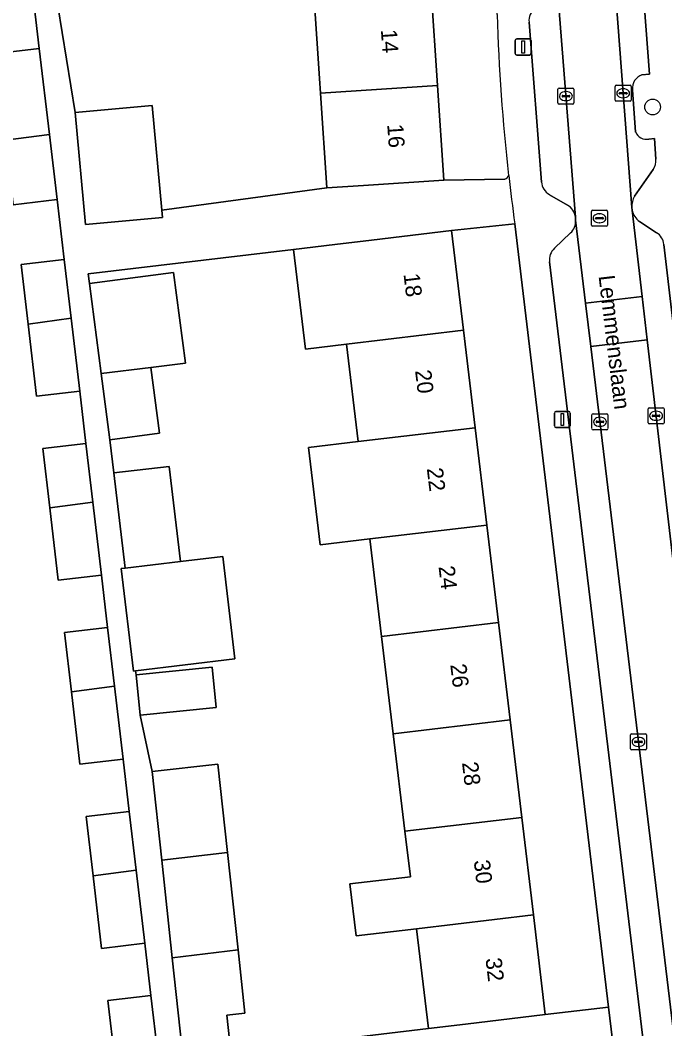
# Model space of a CAD drawing. Extents: x 159053 to 160042, y 380449 to 381423.
# Drawn here: x 159702.8 to 159742.8, y 381066.4 to 381129.1 of the extents above; entities that cross this region are included whole.
import ezdxf

# ---------------------------------------------------------------- set-up
doc = ezdxf.new("R2010")
doc.units = 0
for name, color, linetype in [('IMGEO_Boom', 7, 'Continuous'), ('IMGEO_Erf', 7, 'Continuous'), ('IMGEO_Kolk', 7, 'Continuous'), ('IMGEO_Lichtmast', 7, 'Continuous'), ('IMGEO_Openbare_ruimte_label', 7, 'Continuous'), ('IMGEO_Pand', 7, 'Continuous'), ('IMGEO_Pand_nummerreeks', 7, 'Continuous'), ('IMGEO_Parkeervlak_open', 7, 'Continuous'), ('IMGEO_Rijbaan_lokaal_open', 7, 'Continuous'), ('IMGEO_Rioolput', 7, 'Continuous'), ('IMGEO_Voetpad_open', 7, 'Continuous')]:
    doc.layers.add(name, color=color, linetype=linetype)

msp = doc.modelspace()

# ---------------------------------------------------------------- linework, layer by layer
at = {"layer": 'IMGEO_Boom'}
msp.add_circle((159742.062, 381123.702), 0.489, dxfattribs=at)
at = {"layer": 'IMGEO_Erf'}
for points in [[(159732.402, 381129.455), (159732.078, 381134.058), (159719.243, 381133.269), (159709.127, 381132.837), (159709.289, 381130.264), (159705.104, 381129.999), (159706.174, 381123.359), (159710.952, 381123.8), (159711.553, 381117.296), (159721.821, 381118.669), (159721.428, 381124.561), (159721.367, 381125.468)], [(159721.367, 381125.468), (159721.034, 381130.456), (159728.3, 381130.942), (159728.694, 381125.048), (159729.088, 381119.155), (159732.874, 381119.225)], [(159698.658, 381126.722), (159703.935, 381127.348), (159703.62, 381130.008)], [(159708.633, 381064.459), (159708.199, 381068.148), (159710.886, 381068.464), (159710.503, 381071.711), (159707.816, 381071.395), (159707.286, 381075.899), (159706.852, 381079.588), (159709.539, 381079.904), (159709.157, 381083.152), (159706.47, 381082.836), (159705.94, 381087.34), (159705.506, 381091.029), (159708.193, 381091.345), (159707.81, 381094.592), (159705.123, 381094.276), (159704.593, 381098.78), (159704.159, 381102.469), (159706.846, 381102.785), (159706.464, 381106.032), (159703.777, 381105.716), (159703.248, 381110.21), (159702.813, 381113.909), (159705.5, 381114.225), (159705.052, 381117.942), (159702.314, 381117.617)]]:
    msp.add_lwpolyline(points, dxfattribs=at)
for points in [[(159733.499, 381116.445), (159729.558, 381116.027), (159730.301, 381109.821), (159731.025, 381103.765), (159731.75, 381097.709), (159732.475, 381091.651), (159733.2, 381085.595), (159733.925, 381079.538), (159734.65, 381073.481), (159735.392, 381067.277), (159739.325, 381067.747)], [(159725.221, 381090.788), (159724.496, 381096.846), (159721.41, 381096.479), (159720.685, 381102.535), (159723.771, 381102.902), (159723.046, 381108.958), (159720.483, 381108.654), (159719.741, 381114.852), (159706.99, 381113.325), (159707.067, 381112.735), (159712.296, 381113.416), (159713.031, 381107.767), (159710.88, 381107.511), (159711.413, 381103.418), (159708.332, 381103.016), (159708.58, 381100.95), (159712.018, 381101.361), (159712.725, 381095.446), (159715.347, 381095.758), (159716.105, 381089.386), (159709.934, 381088.652), (159709.963, 381088.391), (159714.681, 381088.874), (159714.937, 381086.364), (159710.22, 381085.882), (159710.956, 381082.393), (159715.048, 381082.837), (159715.642, 381077.363), (159716.299, 381071.298), (159716.725, 381067.369), (159715.6, 381067.247), (159715.85, 381064.939), (159728.138, 381066.409), (159727.395, 381072.618), (159723.637, 381072.171), (159723.25, 381075.404), (159727.008, 381075.851), (159726.67, 381078.675), (159725.946, 381084.731)]]:
    msp.add_lwpolyline(points, close=True, dxfattribs=at)
for centre, radius, start, end in [((159850.003, 381132.822), 117.65, 181.64008, 186.52545), ((159732.812, 381119.534), 0.315, 281.41581, 344.92046)]:
    msp.add_arc(centre, radius, start, end, dxfattribs=at)
at = {"layer": 'IMGEO_Kolk'}
for p, q in [((159739.806, 381125.055), (159740.658, 381125.055)), ((159736.173, 381123.952), (159736.173, 381124.804)), ((159736.248, 381124.878), (159737.1, 381124.878)), ((159736.661, 381124.658), (159736.686, 381124.658)), ((159737.174, 381124.804), (159737.174, 381123.952)), ((159739.731, 381124.129), (159739.731, 381124.981)), ((159739.99, 381124.549), (159739.99, 381124.561)), ((159740.428, 381124.512), (159740.03, 381124.512)), ((159740.033, 381124.598), (159740.431, 381124.598)), ((159740.219, 381124.835), (159740.244, 381124.835)), ((159740.474, 381124.561), (159740.474, 381124.549)), ((159740.732, 381124.981), (159740.732, 381124.129)), ((159737.1, 381123.878), (159736.248, 381123.878)), ((159736.432, 381124.372), (159736.432, 381124.384)), ((159736.87, 381124.335), (159736.472, 381124.335)), ((159736.475, 381124.421), (159736.873, 381124.421)), ((159736.684, 381124.098), (159736.659, 381124.098)), ((159736.916, 381124.384), (159736.916, 381124.372)), ((159740.658, 381124.055), (159739.806, 381124.055)), ((159740.242, 381124.275), (159740.217, 381124.275)), ((159741.853, 381105.003), (159742.705, 381105.003)), ((159738.288, 381103.704), (159738.288, 381104.556)), ((159738.363, 381104.63), (159739.215, 381104.63)), ((159738.776, 381104.41), (159738.801, 381104.41)), ((159739.289, 381104.556), (159739.289, 381103.704)), ((159741.778, 381104.077), (159741.778, 381104.929)), ((159742.037, 381104.497), (159742.037, 381104.509)), ((159742.475, 381104.46), (159742.077, 381104.46)), ((159742.08, 381104.546), (159742.478, 381104.546)), ((159742.266, 381104.783), (159742.291, 381104.783)), ((159742.521, 381104.509), (159742.521, 381104.497)), ((159742.779, 381104.929), (159742.779, 381104.077)), ((159738.547, 381104.124), (159738.547, 381104.136)), ((159738.985, 381104.087), (159738.587, 381104.087)), ((159738.59, 381104.173), (159738.988, 381104.173)), ((159738.799, 381103.85), (159738.774, 381103.85)), ((159739.031, 381104.136), (159739.031, 381104.124)), ((159742.705, 381104.003), (159741.853, 381104.003)), ((159742.289, 381104.223), (159742.264, 381104.223)), ((159739.215, 381103.63), (159738.363, 381103.63)), ((159740.684, 381083.807), (159740.684, 381084.659)), ((159740.759, 381084.733), (159741.611, 381084.733)), ((159741.172, 381084.513), (159741.197, 381084.513)), ((159741.685, 381084.659), (159741.685, 381083.807)), ((159741.611, 381083.733), (159740.759, 381083.733)), ((159740.943, 381084.227), (159740.943, 381084.239)), ((159741.381, 381084.19), (159740.983, 381084.19)), ((159740.986, 381084.276), (159741.384, 381084.276)), ((159741.195, 381083.953), (159741.17, 381083.953)), ((159741.427, 381084.239), (159741.427, 381084.227))]:
    msp.add_line(p, q, dxfattribs=at)
for points in [[(159739.806, 381125.055), (159740.658, 381125.055)], [(159736.173, 381123.952), (159736.173, 381124.804)], [(159736.248, 381124.878), (159737.1, 381124.878)], [(159737.174, 381124.804), (159737.174, 381123.952)], [(159739.731, 381124.129), (159739.731, 381124.981)], [(159740.732, 381124.981), (159740.732, 381124.129)], [(159737.1, 381123.878), (159736.248, 381123.878)], [(159740.658, 381124.055), (159739.806, 381124.055)], [(159741.853, 381105.003), (159742.705, 381105.003)], [(159738.288, 381103.704), (159738.288, 381104.556)], [(159738.363, 381104.63), (159739.215, 381104.63)], [(159739.289, 381104.556), (159739.289, 381103.704)], [(159741.778, 381104.077), (159741.778, 381104.929)], [(159742.779, 381104.929), (159742.779, 381104.077)], [(159742.705, 381104.003), (159741.853, 381104.003)], [(159739.215, 381103.63), (159738.363, 381103.63)], [(159740.684, 381083.807), (159740.684, 381084.659)], [(159740.759, 381084.733), (159741.611, 381084.733)], [(159741.685, 381084.659), (159741.685, 381083.807)], [(159741.611, 381083.733), (159740.759, 381083.733)]]:
    msp.add_lwpolyline(points, dxfattribs=at)
for centre, radius, start, end in [((159739.808, 381124.979), 0.0765, 91.55205, 178.44795), ((159739.808, 381124.979), 0.0765, 91.55205, 178.44795), ((159740.656, 381124.979), 0.0765, 1.55205, 88.44795), ((159740.656, 381124.979), 0.0765, 1.55205, 88.44795), ((159736.25, 381124.802), 0.0765, 91.55205, 178.44795), ((159736.25, 381124.802), 0.0765, 91.55205, 178.44795), ((159736.472, 381124.381), 0.0403, 85.87752, 175.75265), ((159736.877, 381124.383), 0.0386, 1.73085, 96.63898), ((159737.098, 381124.802), 0.0765, 1.55205, 88.44795), ((159737.098, 381124.802), 0.0765, 1.55205, 88.44795), ((159740.03, 381124.558), 0.0403, 85.87752, 175.75265), ((159740.027, 381124.548), 0.0366, 178.93798, 274.71019), ((159740.431, 381124.555), 0.043, 264.86636, 352.45326), ((159740.435, 381124.56), 0.0386, 1.73085, 96.63898), ((159736.25, 381123.954), 0.0765, 181.55205, 268.44795), ((159736.25, 381123.954), 0.0765, 181.55205, 268.44795), ((159736.469, 381124.371), 0.0366, 178.93798, 274.71019), ((159736.873, 381124.378), 0.043, 264.86636, 352.45326), ((159737.098, 381123.954), 0.0765, 271.55205, 358.44795), ((159737.098, 381123.954), 0.0765, 271.55205, 358.44795), ((159739.808, 381124.131), 0.0765, 181.55205, 268.44795), ((159739.808, 381124.131), 0.0765, 181.55205, 268.44795), ((159740.656, 381124.131), 0.0765, 271.55205, 358.44795), ((159740.656, 381124.131), 0.0765, 271.55205, 358.44795), ((159741.855, 381104.927), 0.0765, 91.55205, 178.44795), ((159741.855, 381104.927), 0.0765, 91.55205, 178.44795), ((159742.703, 381104.927), 0.0765, 1.55205, 88.44795), ((159742.703, 381104.927), 0.0765, 1.55205, 88.44795), ((159738.365, 381104.554), 0.0765, 91.55205, 178.44795), ((159738.365, 381104.554), 0.0765, 91.55205, 178.44795), ((159739.213, 381104.554), 0.0765, 1.55205, 88.44795), ((159739.213, 381104.554), 0.0765, 1.55205, 88.44795), ((159742.077, 381104.506), 0.0403, 85.87752, 175.75265), ((159742.074, 381104.496), 0.0366, 178.93798, 274.71019), ((159742.478, 381104.503), 0.043, 264.86636, 352.45326), ((159742.482, 381104.508), 0.0386, 1.73085, 96.63898), ((159738.587, 381104.133), 0.0403, 85.87752, 175.75265), ((159738.584, 381104.123), 0.0366, 178.93798, 274.71019), ((159738.988, 381104.13), 0.043, 264.86636, 352.45326), ((159738.992, 381104.135), 0.0386, 1.73085, 96.63898), ((159741.855, 381104.079), 0.0765, 181.55205, 268.44795), ((159741.855, 381104.079), 0.0765, 181.55205, 268.44795), ((159742.703, 381104.079), 0.0765, 271.55205, 358.44795), ((159742.703, 381104.079), 0.0765, 271.55205, 358.44795), ((159738.365, 381103.706), 0.0765, 181.55205, 268.44795), ((159738.365, 381103.706), 0.0765, 181.55205, 268.44795), ((159739.213, 381103.706), 0.0765, 271.55205, 358.44795), ((159739.213, 381103.706), 0.0765, 271.55205, 358.44795), ((159740.761, 381084.657), 0.0765, 91.55205, 178.44795), ((159740.761, 381084.657), 0.0765, 91.55205, 178.44795), ((159741.609, 381084.657), 0.0765, 1.55205, 88.44795), ((159741.609, 381084.657), 0.0765, 1.55205, 88.44795), ((159740.761, 381083.809), 0.0765, 181.55205, 268.44795), ((159740.761, 381083.809), 0.0765, 181.55205, 268.44795), ((159740.983, 381084.236), 0.0403, 85.87752, 175.75265), ((159740.98, 381084.226), 0.0366, 178.93798, 274.71019), ((159741.384, 381084.233), 0.043, 264.86636, 352.45326), ((159741.388, 381084.238), 0.0386, 1.73085, 96.63898), ((159741.609, 381083.809), 0.0765, 271.55205, 358.44795), ((159741.609, 381083.809), 0.0765, 271.55205, 358.44795)]:
    msp.add_arc(centre, radius, start, end, dxfattribs=at)
for centre, major_axis, ratio, start_param, end_param in [((159736.66, 381124.378), (-0.387, 0.002), 0.722429, 4.712389, 7.853982), ((159736.685, 381124.378), (-0.39, 0.002), 0.717154, 1.570796, 4.712389), ((159740.218, 381124.555), (-0.387, 0.002), 0.722429, 4.712389, 7.853982), ((159740.243, 381124.555), (-0.39, 0.002), 0.717154, 1.570796, 4.712389), ((159738.775, 381104.13), (-0.387, 0.002), 0.722429, 4.712389, 7.853982), ((159738.8, 381104.13), (-0.39, 0.002), 0.717154, 1.570796, 4.712389), ((159742.265, 381104.503), (-0.387, 0.002), 0.722429, 4.712389, 7.853982), ((159742.29, 381104.503), (-0.39, 0.002), 0.717154, 1.570796, 4.712389), ((159741.171, 381084.233), (-0.387, 0.002), 0.722429, 4.712389, 7.853982), ((159741.196, 381084.233), (-0.39, 0.002), 0.717154, 1.570796, 4.712389)]:
    msp.add_ellipse(centre, major_axis=major_axis, ratio=ratio, start_param=start_param, end_param=end_param, dxfattribs=at)
at = {"layer": 'IMGEO_Lichtmast'}
for p, q in [((159733.521, 381127.032), (159733.521, 381127.832)), ((159733.521, 381127.832), (159733.521, 381127.032)), ((159733.621, 381127.932), (159734.411, 381127.932)), ((159734.411, 381127.932), (159733.621, 381127.932)), ((159734.511, 381127.832), (159734.511, 381127.032)), ((159734.511, 381127.032), (159734.511, 381127.832)), ((159734.411, 381126.932), (159733.621, 381126.932)), ((159733.621, 381126.932), (159734.411, 381126.932)), ((159735.955, 381103.874), (159735.955, 381104.674)), ((159735.955, 381104.674), (159735.955, 381103.874)), ((159736.055, 381104.774), (159736.845, 381104.774)), ((159736.845, 381104.774), (159736.055, 381104.774)), ((159736.945, 381104.674), (159736.945, 381103.874)), ((159736.945, 381103.874), (159736.945, 381104.674)), ((159736.845, 381103.774), (159736.055, 381103.774)), ((159736.055, 381103.774), (159736.845, 381103.774))]:
    msp.add_line(p, q, dxfattribs=at)
for points in [[(159733.941, 381127.807), (159734.091, 381127.807), (159734.091, 381127.057), (159733.941, 381127.057), (159733.941, 381127.807)], [(159736.375, 381104.649), (159736.525, 381104.649), (159736.525, 381103.899), (159736.375, 381103.899), (159736.375, 381104.649)]]:
    msp.add_lwpolyline(points, dxfattribs=at)
for centre, start, end in [((159733.621, 381127.832), 90, 180), ((159733.621, 381127.832), 90, 180), ((159734.411, 381127.832), 0, 90), ((159734.411, 381127.832), 360, 90), ((159733.621, 381127.032), 180, 270), ((159733.621, 381127.032), 180, 270), ((159734.411, 381127.032), 270, 0), ((159734.411, 381127.032), 270, 0), ((159736.055, 381104.674), 90, 180), ((159736.055, 381104.674), 90, 180), ((159736.845, 381104.674), 0, 90), ((159736.845, 381104.674), 360, 90), ((159736.055, 381103.874), 180, 270), ((159736.055, 381103.874), 180, 270), ((159736.845, 381103.874), 270, 0), ((159736.845, 381103.874), 270, 0)]:
    msp.add_arc(centre, 0.1, start, end, dxfattribs=at)
at = {"layer": 'IMGEO_Pand'}
for points in [[(159721.428, 381124.561), (159728.694, 381125.048), (159728.3, 381130.942), (159721.034, 381130.456), (159721.367, 381125.468)], [(159703.935, 381127.348), (159698.658, 381126.722), (159699.297, 381121.343), (159701.838, 381121.631), (159704.57, 381122.001)], [(159721.428, 381124.561), (159721.821, 381118.669), (159724.1, 381118.821), (159729.088, 381119.155), (159728.694, 381125.048)], [(159710.952, 381123.8), (159706.174, 381123.359), (159706.817, 381116.39), (159711.596, 381116.831), (159711.553, 381117.296)], [(159704.57, 381122.001), (159701.838, 381121.631), (159702.314, 381117.617), (159705.052, 381117.942)], [(159723.046, 381108.958), (159730.301, 381109.821), (159729.558, 381116.027), (159724.594, 381115.433), (159722.304, 381115.159), (159719.741, 381114.852), (159720.483, 381108.654)], [(159703.248, 381110.21), (159705.93, 381110.573), (159705.5, 381114.225), (159702.813, 381113.909)], [(159712.296, 381113.416), (159707.067, 381112.735), (159707.795, 381107.144), (159710.88, 381107.511), (159713.031, 381107.767)], [(159703.248, 381110.21), (159703.777, 381105.716), (159706.464, 381106.032), (159705.93, 381110.573)], [(159731.025, 381103.765), (159730.301, 381109.821), (159723.046, 381108.958), (159723.771, 381102.902)], [(159710.88, 381107.511), (159707.795, 381107.144), (159708.332, 381103.016), (159711.413, 381103.418)], [(159731.025, 381103.765), (159723.771, 381102.902), (159720.685, 381102.535), (159721.41, 381096.479), (159724.496, 381096.846), (159731.75, 381097.709)], [(159707.274, 381099.143), (159706.846, 381102.785), (159704.159, 381102.469), (159704.593, 381098.78)], [(159709.287, 381095.037), (159712.725, 381095.446), (159712.018, 381101.361), (159708.58, 381100.95)], [(159707.274, 381099.143), (159704.593, 381098.78), (159705.123, 381094.276), (159707.81, 381094.592)], [(159732.475, 381091.651), (159731.75, 381097.709), (159724.496, 381096.846), (159725.221, 381090.788)], [(159712.725, 381095.446), (159709.287, 381095.037), (159709.043, 381095.008), (159709.801, 381088.636), (159709.934, 381088.652), (159716.105, 381089.386), (159715.347, 381095.758)], [(159708.621, 381087.703), (159708.193, 381091.345), (159705.506, 381091.029), (159705.94, 381087.34)], [(159725.946, 381084.731), (159733.2, 381085.595), (159732.475, 381091.651), (159725.221, 381090.788)], [(159714.937, 381086.364), (159714.681, 381088.874), (159709.963, 381088.391), (159710.22, 381085.882)], [(159708.621, 381087.703), (159705.94, 381087.34), (159706.47, 381082.836), (159709.157, 381083.152)], [(159726.67, 381078.675), (159733.925, 381079.538), (159733.2, 381085.595), (159725.946, 381084.731)], [(159715.642, 381077.363), (159715.048, 381082.837), (159710.956, 381082.393), (159711.555, 381076.877)], [(159707.286, 381075.899), (159709.967, 381076.262), (159709.539, 381079.904), (159706.852, 381079.588)], [(159726.67, 381078.675), (159727.008, 381075.851), (159723.25, 381075.404), (159723.637, 381072.171), (159727.395, 381072.618), (159734.65, 381073.481), (159733.925, 381079.538)], [(159712.212, 381070.812), (159716.299, 381071.298), (159715.642, 381077.363), (159711.555, 381076.877)], [(159707.286, 381075.899), (159707.816, 381071.395), (159710.503, 381071.711), (159709.967, 381076.262)], [(159734.65, 381073.481), (159727.395, 381072.618), (159728.138, 381066.409), (159730.428, 381066.683), (159735.392, 381067.277)], [(159716.299, 381071.298), (159712.212, 381070.812), (159712.954, 381063.974), (159715.92, 381064.295), (159715.85, 381064.939), (159715.6, 381067.247), (159716.725, 381067.369)], [(159708.633, 381064.459), (159711.314, 381064.822), (159710.886, 381068.464), (159708.199, 381068.148)]]:
    msp.add_lwpolyline(points, close=True, dxfattribs=at)
at = {"layer": 'IMGEO_Parkeervlak_open'}
for points in [[(159736.352, 381179.443), (159737.571, 381161.198), (159737.757, 381158.415), (159738.484, 381147.545), (159740.771, 381117.455)], [(159741.402, 381125.709), (159741.867, 381125.748), (159741.201, 381134.519), (159740.893, 381134.502)], [(159737.261, 381116.849), (159736.119, 381131.524)], [(159734.382, 381128.981), (159735.155, 381119.039)], [(159741.009, 381122.147), (159740.81, 381124.77)], [(159742.269, 381120.463), (159742.172, 381121.741), (159741.824, 381121.712)], [(159740.935, 381118.167), (159742.09, 381119.812)], [(159735.651, 381118.252), (159736.765, 381117.606)], [(159740.79, 381117.283), (159741.416, 381111.93), (159741.732, 381109.228), (159745.368, 381078.092)], [(159743.846, 381062.081), (159743.67, 381063.607), (159738.227, 381108.806), (159737.901, 381111.507), (159737.279, 381116.674)], [(159742.314, 381115.887), (159741.244, 381116.577)], [(159736.964, 381115.869), (159735.956, 381114.916)], [(159746.813, 381080.552), (159742.765, 381115.163)], [(159735.651, 381114.07), (159741.647, 381064.273)]]:
    msp.add_lwpolyline(points, dxfattribs=at)
for centre, radius, start, end in [((159735.377, 381129.059), 0.998, 129.59731, 184.46348), ((159741.701, 381124.864), 0.896, 109.50456, 186.03603), ((159741.671, 381122.406), 0.71, 201.3507, 282.46784), ((159741.27, 381120.388), 1.002, 324.93441, 4.31718), ((159736.151, 381119.117), 0.999, 184.48011, 239.96155), ((159742.272, 381117.484), 1.501, 152.9467, 181.11108), ((159736.271, 381116.741), 0.996, 6.21265, 60.25442), ((159741.99, 381117.556), 1.231, 192.80141, 232.68545), ((159736.259, 381116.609), 1.022, 313.6047, 3.65406), ((159741.777, 381115.05), 0.994, 6.51283, 57.32706), ((159736.644, 381114.19), 1, 133.46369, 186.8858)]:
    msp.add_arc(centre, radius, start, end, dxfattribs=at)
at = {"layer": 'IMGEO_Rijbaan_lokaal_open'}
for points in [[(159738.484, 381147.545), (159737.757, 381158.415), (159734.46, 381158.206), (159735.718, 381137.681), (159735.735, 381137.482), (159735.86, 381135.545), (159736.103, 381131.768), (159736.119, 381131.524), (159737.261, 381116.849), (159737.279, 381116.674), (159737.901, 381111.507), (159741.416, 381111.93), (159740.79, 381117.283), (159740.771, 381117.455)], [(159738.227, 381108.806), (159741.732, 381109.228), (159741.416, 381111.93), (159737.901, 381111.507)], [(159738.227, 381108.806), (159743.67, 381063.607), (159747.041, 381063.991), (159745.386, 381077.944), (159745.368, 381078.092), (159741.732, 381109.228)]]:
    msp.add_lwpolyline(points, close=True, dxfattribs=at)
at = {"layer": 'IMGEO_Rioolput'}
for p, q in [((159738.258, 381116.359), (159738.258, 381117.211)), ((159738.333, 381117.285), (159739.185, 381117.285)), ((159738.746, 381117.065), (159738.771, 381117.065)), ((159739.259, 381117.211), (159739.259, 381116.359)), ((159739.185, 381116.285), (159738.333, 381116.285)), ((159738.517, 381116.779), (159738.517, 381116.791)), ((159738.955, 381116.742), (159738.557, 381116.742)), ((159738.56, 381116.828), (159738.958, 381116.828)), ((159738.769, 381116.505), (159738.744, 381116.505)), ((159739.001, 381116.791), (159739.001, 381116.779))]:
    msp.add_line(p, q, dxfattribs=at)
for points in [[(159738.258, 381116.359), (159738.258, 381117.211)], [(159738.333, 381117.285), (159739.185, 381117.285)], [(159739.259, 381117.211), (159739.259, 381116.359)], [(159739.185, 381116.285), (159738.333, 381116.285)]]:
    msp.add_lwpolyline(points, dxfattribs=at)
for centre, radius, start, end in [((159738.335, 381117.209), 0.0765, 91.55205, 178.44795), ((159738.335, 381117.209), 0.0765, 91.55205, 178.44795), ((159739.183, 381117.209), 0.0765, 1.55205, 88.44795), ((159739.183, 381117.209), 0.0765, 1.55205, 88.44795), ((159738.335, 381116.361), 0.0765, 181.55205, 268.44795), ((159738.335, 381116.361), 0.0765, 181.55205, 268.44795), ((159738.557, 381116.788), 0.0403, 85.87752, 175.75265), ((159738.554, 381116.778), 0.0366, 178.93798, 274.71019), ((159738.958, 381116.785), 0.043, 264.86636, 352.45326), ((159738.962, 381116.79), 0.0386, 1.73085, 96.63898), ((159739.183, 381116.361), 0.0765, 271.55205, 358.44795), ((159739.183, 381116.361), 0.0765, 271.55205, 358.44795)]:
    msp.add_arc(centre, radius, start, end, dxfattribs=at)
for centre, major_axis, ratio, start_param, end_param in [((159738.745, 381116.785), (-0.387, 0.002), 0.722429, 4.712389, 7.853982), ((159738.77, 381116.785), (-0.39, 0.002), 0.717154, 1.570796, 4.712389)]:
    msp.add_ellipse(centre, major_axis=major_axis, ratio=ratio, start_param=start_param, end_param=end_param, dxfattribs=at)
at = {"layer": 'IMGEO_Voetpad_open'}
for points in [[(159740.893, 381134.502), (159741.201, 381134.519), (159741.867, 381125.748), (159741.402, 381125.709)], [(159703.62, 381130.008), (159703.935, 381127.348), (159704.57, 381122.001), (159705.052, 381117.942), (159705.5, 381114.225), (159705.93, 381110.573), (159706.464, 381106.032), (159706.846, 381102.785), (159707.274, 381099.143), (159707.81, 381094.592), (159708.193, 381091.345), (159708.621, 381087.703), (159709.157, 381083.152), (159709.539, 381079.904), (159709.967, 381076.262), (159710.503, 381071.711), (159710.886, 381068.464), (159711.314, 381064.822)], [(159732.874, 381119.225), (159729.088, 381119.155), (159724.1, 381118.821), (159721.821, 381118.669), (159711.553, 381117.296), (159711.596, 381116.831), (159706.817, 381116.39), (159706.174, 381123.359), (159705.104, 381129.999)], [(159735.155, 381119.039), (159734.382, 381128.981)], [(159740.81, 381124.77), (159741.009, 381122.147)], [(159741.824, 381121.712), (159742.172, 381121.741), (159742.269, 381120.463)], [(159742.09, 381119.812), (159740.935, 381118.167)], [(159736.765, 381117.606), (159735.651, 381118.252)], [(159740.771, 381117.455), (159740.79, 381117.283)], [(159712.954, 381063.974), (159712.212, 381070.812), (159711.555, 381076.877), (159710.956, 381082.393), (159710.22, 381085.882), (159709.963, 381088.391), (159709.934, 381088.652), (159709.801, 381088.636), (159709.043, 381095.008), (159709.287, 381095.037), (159708.58, 381100.95), (159708.332, 381103.016), (159707.795, 381107.144), (159707.067, 381112.735), (159706.99, 381113.325), (159719.741, 381114.852), (159722.304, 381115.159), (159724.594, 381115.433), (159729.558, 381116.027), (159733.499, 381116.445)], [(159733.499, 381116.445), (159739.325, 381067.747), (159739.754, 381064.159), (159745.347, 381017.401), (159745.6, 381016.155), (159746.48, 381012.534), (159747.351, 381008.119), (159746.03, 381006.192), (159750.039, 381006.726)], [(159737.279, 381116.674), (159737.261, 381116.849)], [(159741.244, 381116.577), (159742.314, 381115.887)], [(159735.956, 381114.916), (159736.964, 381115.869)], [(159742.765, 381115.163), (159746.813, 381080.552)], [(159741.647, 381064.273), (159735.651, 381114.07)], [(159739.754, 381064.159), (159739.325, 381067.747), (159735.392, 381067.277), (159730.428, 381066.683), (159728.138, 381066.409), (159715.85, 381064.939)]]:
    msp.add_lwpolyline(points, dxfattribs=at)
for centre, radius, start, end in [((159850.003, 381132.822), 117.65, 181.64008, 186.52545), ((159735.377, 381129.059), 0.998, 129.59731, 184.46348), ((159741.701, 381124.864), 0.896, 109.50456, 186.03603), ((159741.671, 381122.406), 0.71, 201.3507, 282.46784), ((159741.27, 381120.388), 1.002, 324.93441, 4.31718), ((159732.812, 381119.534), 0.315, 281.41581, 344.92046), ((159851.824, 381133.044), 119.483, 186.53183, 187.98547), ((159851.824, 381133.044), 119.483, 186.53183, 187.98547), ((159736.151, 381119.117), 0.999, 184.48011, 239.96155), ((159742.272, 381117.484), 1.501, 152.9467, 181.11108), ((159736.271, 381116.741), 0.996, 6.21265, 60.25442), ((159741.99, 381117.556), 1.231, 192.80141, 232.68545), ((159736.259, 381116.609), 1.022, 313.6047, 3.65406), ((159741.777, 381115.05), 0.994, 6.51283, 57.32706), ((159736.644, 381114.19), 1, 133.46369, 186.8858)]:
    msp.add_arc(centre, radius, start, end, dxfattribs=at)

# ---------------------------------------------------------------- texts
at = {"layer": 'IMGEO_Openbare_ruimte_label'}
msp.add_text('Lemmenslaan', height=1, rotation=276.77678, dxfattribs=at).set_placement((159738.703, 381113.195))
at = {"layer": 'IMGEO_Pand_nummerreeks'}
for s, rotation, p in [('14', 273.82472, (159725.175, 381128.51)), ('16', 273.82472, (159725.569, 381122.616)), ('18', 276.82424, (159726.579, 381113.318)), ('20', 276.82424, (159727.297, 381107.314)), ('22', 276.82424, (159728.027, 381101.226)), ('24', 276.82424, (159728.756, 381095.129)), ('26', 276.82424, (159729.485, 381089.036)), ('28', 276.82424, (159730.214, 381082.939)), ('30', 276.82424, (159730.944, 381076.845)), ('32', 276.82424, (159731.673, 381070.757))]:
    msp.add_text(s, height=1, rotation=rotation, dxfattribs=at).set_placement(p)

doc.saveas('drawing.dxf')
